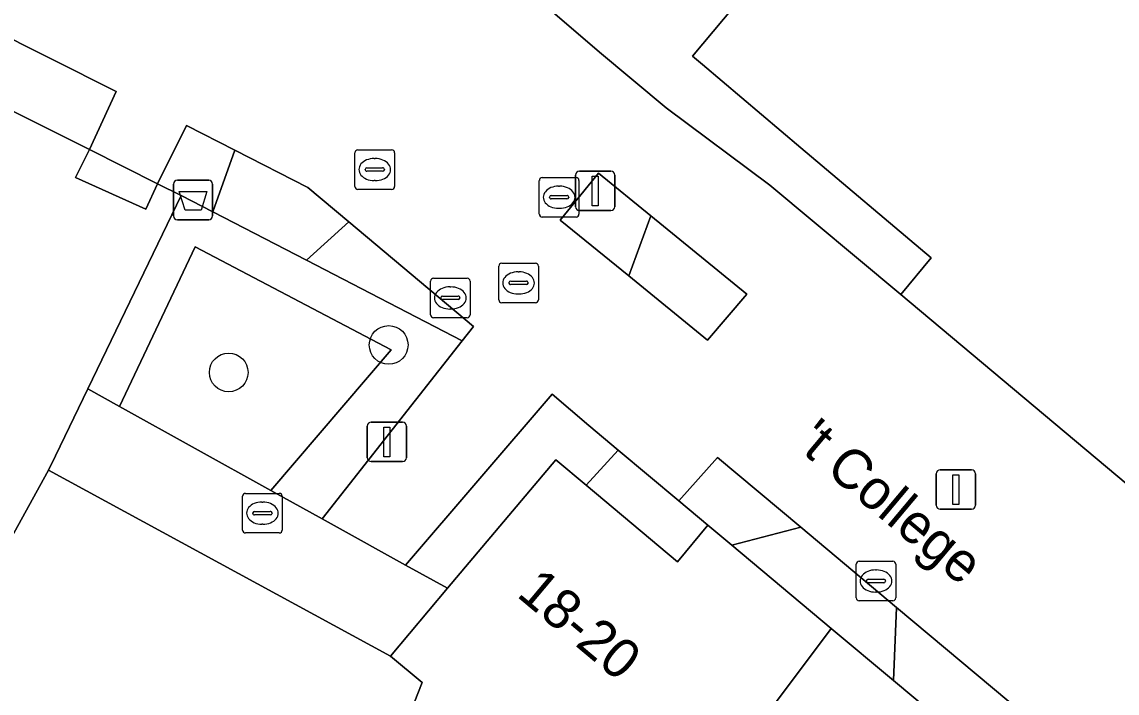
# Model space of a CAD drawing. Extents: x 161087 to 161926, y 382572 to 383873.
# Drawn here: x 161628.32 to 161655.99, y 383047 to 383063.97 of the extents above; entities that cross this region are included whole.
import ezdxf

# ---------------------------------------------------------------- set-up
doc = ezdxf.new("R2010")
doc.units = 0
for name, color, linetype in [('IMGEO_Afvalbak', 7, 'Continuous'), ('IMGEO_Boom', 7, 'Continuous'), ('IMGEO_Brandkraan', 7, 'Continuous'), ('IMGEO_Erf', 7, 'Continuous'), ('IMGEO_Groenvoorziening', 7, 'Continuous'), ('IMGEO_Hek', 7, 'Continuous'), ('IMGEO_Kolk', 7, 'Continuous'), ('IMGEO_Lichtmast', 7, 'Continuous'), ('IMGEO_Muur', 7, 'Continuous'), ('IMGEO_Openbare_ruimte_label', 7, 'Continuous'), ('IMGEO_Pand', 7, 'Continuous'), ('IMGEO_Pand_nummerreeks', 7, 'Continuous'), ('IMGEO_Rioolput', 7, 'Continuous'), ('IMGEO_Voetgangersgebied_open', 7, 'Continuous'), ('IMGEO_Voetpad_open', 7, 'Continuous')]:
    doc.layers.add(name, color=color, linetype=linetype)

msp = doc.modelspace()

# ---------------------------------------------------------------- linework, layer by layer
at = {"layer": 'IMGEO_Afvalbak'}
for p, q in [((161632.247, 383059.967), (161633.037, 383059.967)), ((161633.037, 383059.967), (161632.247, 383059.967)), ((161632.147, 383059.067), (161632.147, 383059.867)), ((161632.147, 383059.867), (161632.147, 383059.067)), ((161633.137, 383059.867), (161633.137, 383059.067)), ((161633.137, 383059.067), (161633.137, 383059.867)), ((161633.037, 383058.967), (161632.247, 383058.967)), ((161632.247, 383058.967), (161633.037, 383058.967))]:
    msp.add_line(p, q, dxfattribs=at)
msp.add_lwpolyline([(161632.29, 383059.681), (161632.994, 383059.681), (161632.845, 383059.211), (161632.439, 383059.211), (161632.29, 383059.681)], dxfattribs=at)
for centre, start, end in [((161632.247, 383059.867), 90, 180), ((161632.247, 383059.867), 90, 180), ((161633.037, 383059.867), 0, 90), ((161633.037, 383059.867), 360, 90), ((161632.247, 383059.067), 180, 270), ((161632.247, 383059.067), 180, 270), ((161633.037, 383059.067), 270, 0), ((161633.037, 383059.067), 270, 0)]:
    msp.add_arc(centre, 0.1, start, end, dxfattribs=at)
at = {"layer": 'IMGEO_Boom'}
for centre in [(161637.585, 383055.801), (161633.543, 383055.107)]:
    msp.add_circle(centre, 0.489, dxfattribs=at)
at = {"layer": 'IMGEO_Brandkraan'}
for p, q in [((161638.642, 383056.564), (161638.642, 383057.416)), ((161638.717, 383057.49), (161639.569, 383057.49)), ((161639.643, 383057.416), (161639.643, 383056.564)), ((161639.13, 383057.27), (161639.155, 383057.27)), ((161638.901, 383056.984), (161638.901, 383056.996)), ((161639.339, 383056.947), (161638.941, 383056.947)), ((161638.944, 383057.033), (161639.342, 383057.033)), ((161639.385, 383056.996), (161639.385, 383056.984)), ((161639.153, 383056.71), (161639.128, 383056.71)), ((161639.569, 383056.49), (161638.717, 383056.49))]:
    msp.add_line(p, q, dxfattribs=at)
for points in [[(161638.642, 383056.564), (161638.642, 383057.416)], [(161638.717, 383057.49), (161639.569, 383057.49)], [(161639.643, 383057.416), (161639.643, 383056.564)], [(161639.569, 383056.49), (161638.717, 383056.49)]]:
    msp.add_lwpolyline(points, dxfattribs=at)
for centre, radius, start, end in [((161638.719, 383057.414), 0.0765, 91.552, 178.448), ((161638.719, 383057.414), 0.0765, 91.552, 178.448), ((161639.567, 383057.414), 0.0765, 1.552, 88.448), ((161639.567, 383057.414), 0.0765, 1.552, 88.448), ((161638.941, 383056.993), 0.0403, 85.8775, 175.7526), ((161638.938, 383056.983), 0.0366, 178.938, 274.7102), ((161639.342, 383056.99), 0.043, 264.8664, 352.4533), ((161639.346, 383056.995), 0.0386, 1.7309, 96.639), ((161638.719, 383056.566), 0.0765, 181.552, 268.448), ((161638.719, 383056.566), 0.0765, 181.552, 268.448), ((161639.567, 383056.566), 0.0765, 271.552, 358.448), ((161639.567, 383056.566), 0.0765, 271.552, 358.448)]:
    msp.add_arc(centre, radius, start, end, dxfattribs=at)
for centre, major_axis, ratio, start_param, end_param in [((161639.129, 383056.99), (-0.387, 0.002), 0.722429, 4.712389, 7.853982), ((161639.154, 383056.99), (-0.39, 0.002), 0.717154, 1.570796, 4.712389)]:
    msp.add_ellipse(centre, major_axis=major_axis, ratio=ratio, start_param=start_param, end_param=end_param, dxfattribs=at)
at = {"layer": 'IMGEO_Erf'}
msp.add_lwpolyline([(161626.874, 383076.894), (161630.169, 383074.145), (161642.912, 383063.202), (161644.599, 383061.795), (161647.219, 383059.841), (161650.522, 383057.078), (161651.288, 383058.001), (161648.001, 383060.784), (161645.515, 383062.89), (161645.259, 383063.107), (161657.804, 383078.087), (161659.083, 383079.614), (161657.133, 383081.268), (161656.543, 383080.605), (161654.896, 383082.004), (161655.443, 383082.691)], dxfattribs=at)
msp.add_lwpolyline([(161643.385, 383053.144), (161642.572, 383052.255), (161644.881, 383050.32), (161645.647, 383051.242), (161644.916, 383051.857)], close=True, dxfattribs=at)
at = {"layer": 'IMGEO_Groenvoorziening'}
for points in [[(161627.387, 383063.87), (161627.336, 383062.087), (161630.023, 383060.744), (161630.698, 383062.213)], [(161633.699, 383060.727), (161632.477, 383061.354), (161631.744, 383059.874), (161632.341, 383059.579), (161633.144, 383059.164)], [(161635.541, 383059.782), (161633.699, 383060.727), (161633.144, 383059.164), (161635.505, 383057.945), (161636.576, 383058.913)], [(161644.208, 383059.066), (161642.884, 383060.143), (161641.918, 383058.956), (161643.649, 383057.547)], [(161633.144, 383059.164), (161632.341, 383059.579), (161629.984, 383054.694), (161630.787, 383054.248), (161632.698, 383058.285), (161637.651, 383055.679), (161634.608, 383052.126), (161635.904, 383051.407), (161639.445, 383055.909), (161635.505, 383057.945)], [(161636.576, 383058.913), (161635.505, 383057.945), (161639.445, 383055.909), (161639.727, 383056.268)], [(161644.208, 383059.066), (161643.649, 383057.547), (161645.639, 383055.927), (161646.636, 383057.089)], [(161637.651, 383055.679), (161632.698, 383058.285), (161630.787, 383054.248), (161634.608, 383052.126)], [(161642.645, 383053.767), (161641.718, 383054.558), (161638.014, 383050.236), (161639.071, 383049.649), (161641.807, 383052.897), (161642.572, 383052.255), (161643.385, 383053.144)], [(161645.895, 383052.957), (161644.916, 383051.857), (161645.647, 383051.242), (161646.252, 383050.736), (161647.999, 383051.193)], [(161650.417, 383049.167), (161647.999, 383051.193), (161646.252, 383050.736), (161648.762, 383048.635), (161650.336, 383047.318)], [(161650.417, 383049.167), (161650.336, 383047.318), (161651.877, 383046.027), (161652.526, 383045.479), (161653.667, 383046.442)]]:
    msp.add_lwpolyline(points, close=True, dxfattribs=at)
at = {"layer": 'IMGEO_Hek'}
msp.add_lwpolyline([(161639.071, 383049.649), (161638.014, 383050.236), (161636.206, 383051.239)], dxfattribs=at)
at = {"layer": 'IMGEO_Kolk'}
for p, q in [((161640.366, 383056.944), (161640.366, 383057.796)), ((161640.441, 383057.87), (161641.293, 383057.87)), ((161641.367, 383057.796), (161641.367, 383056.944)), ((161640.854, 383057.65), (161640.879, 383057.65)), ((161640.625, 383057.364), (161640.625, 383057.376)), ((161641.063, 383057.327), (161640.665, 383057.327)), ((161640.668, 383057.413), (161641.066, 383057.413)), ((161641.109, 383057.376), (161641.109, 383057.364)), ((161641.293, 383056.87), (161640.441, 383056.87)), ((161640.877, 383057.09), (161640.852, 383057.09)), ((161633.894, 383051.123), (161633.894, 383051.975)), ((161633.969, 383052.049), (161634.821, 383052.049)), ((161634.895, 383051.975), (161634.895, 383051.123)), ((161634.382, 383051.829), (161634.407, 383051.829)), ((161634.153, 383051.543), (161634.153, 383051.555)), ((161634.591, 383051.506), (161634.193, 383051.506)), ((161634.196, 383051.592), (161634.594, 383051.592)), ((161634.637, 383051.555), (161634.637, 383051.543)), ((161634.405, 383051.269), (161634.38, 383051.269)), ((161634.821, 383051.049), (161633.969, 383051.049)), ((161649.397, 383049.407), (161649.397, 383050.259)), ((161649.472, 383050.333), (161650.324, 383050.333)), ((161650.398, 383050.259), (161650.398, 383049.407)), ((161649.885, 383050.113), (161649.91, 383050.113)), ((161649.656, 383049.827), (161649.656, 383049.839)), ((161650.094, 383049.79), (161649.696, 383049.79)), ((161649.699, 383049.876), (161650.097, 383049.876)), ((161650.14, 383049.839), (161650.14, 383049.827)), ((161649.908, 383049.553), (161649.883, 383049.553)), ((161650.324, 383049.333), (161649.472, 383049.333))]:
    msp.add_line(p, q, dxfattribs=at)
for points in [[(161640.366, 383056.944), (161640.366, 383057.796)], [(161640.441, 383057.87), (161641.293, 383057.87)], [(161641.367, 383057.796), (161641.367, 383056.944)], [(161641.293, 383056.87), (161640.441, 383056.87)], [(161633.894, 383051.123), (161633.894, 383051.975)], [(161633.969, 383052.049), (161634.821, 383052.049)], [(161634.895, 383051.975), (161634.895, 383051.123)], [(161634.821, 383051.049), (161633.969, 383051.049)], [(161649.397, 383049.407), (161649.397, 383050.259)], [(161649.472, 383050.333), (161650.324, 383050.333)], [(161650.398, 383050.259), (161650.398, 383049.407)], [(161650.324, 383049.333), (161649.472, 383049.333)]]:
    msp.add_lwpolyline(points, dxfattribs=at)
for centre, radius, start, end in [((161640.443, 383057.794), 0.0765, 91.552, 178.448), ((161640.443, 383057.794), 0.0765, 91.552, 178.448), ((161641.291, 383057.794), 0.0765, 1.552, 88.448), ((161641.291, 383057.794), 0.0765, 1.552, 88.448), ((161640.665, 383057.373), 0.0403, 85.8775, 175.7526), ((161640.662, 383057.363), 0.0366, 178.938, 274.7102), ((161641.066, 383057.37), 0.043, 264.8664, 352.4533), ((161641.07, 383057.375), 0.0386, 1.7309, 96.639), ((161640.443, 383056.946), 0.0765, 181.552, 268.448), ((161640.443, 383056.946), 0.0765, 181.552, 268.448), ((161641.291, 383056.946), 0.0765, 271.552, 358.448), ((161641.291, 383056.946), 0.0765, 271.552, 358.448), ((161633.971, 383051.973), 0.0765, 91.552, 178.448), ((161633.971, 383051.973), 0.0765, 91.552, 178.448), ((161634.819, 383051.973), 0.0765, 1.552, 88.448), ((161634.819, 383051.973), 0.0765, 1.552, 88.448), ((161634.193, 383051.552), 0.0403, 85.8775, 175.7526), ((161634.19, 383051.542), 0.0366, 178.938, 274.7102), ((161634.594, 383051.549), 0.043, 264.8664, 352.4533), ((161634.598, 383051.554), 0.0386, 1.7309, 96.639), ((161633.971, 383051.125), 0.0765, 181.552, 268.448), ((161633.971, 383051.125), 0.0765, 181.552, 268.448), ((161634.819, 383051.125), 0.0765, 271.552, 358.448), ((161634.819, 383051.125), 0.0765, 271.552, 358.448), ((161649.474, 383050.257), 0.0765, 91.552, 178.448), ((161649.474, 383050.257), 0.0765, 91.552, 178.448), ((161650.322, 383050.257), 0.0765, 1.552, 88.448), ((161650.322, 383050.257), 0.0765, 1.552, 88.448), ((161649.696, 383049.836), 0.0403, 85.8775, 175.7526), ((161649.693, 383049.826), 0.0366, 178.938, 274.7102), ((161650.097, 383049.833), 0.043, 264.8664, 352.4533), ((161650.101, 383049.838), 0.0386, 1.7309, 96.639), ((161649.474, 383049.409), 0.0765, 181.552, 268.448), ((161649.474, 383049.409), 0.0765, 181.552, 268.448), ((161650.322, 383049.409), 0.0765, 271.552, 358.448), ((161650.322, 383049.409), 0.0765, 271.552, 358.448)]:
    msp.add_arc(centre, radius, start, end, dxfattribs=at)
for centre, major_axis, ratio, start_param, end_param in [((161640.853, 383057.37), (-0.387, 0.002), 0.722429, 4.712389, 7.853982), ((161640.878, 383057.37), (-0.39, 0.002), 0.717154, 1.570796, 4.712389), ((161634.381, 383051.549), (-0.387, 0.002), 0.722429, 4.712389, 7.853982), ((161634.406, 383051.549), (-0.39, 0.002), 0.717154, 1.570796, 4.712389), ((161649.884, 383049.833), (-0.387, 0.002), 0.722429, 4.712389, 7.853982), ((161649.909, 383049.833), (-0.39, 0.002), 0.717154, 1.570796, 4.712389)]:
    msp.add_ellipse(centre, major_axis=major_axis, ratio=ratio, start_param=start_param, end_param=end_param, dxfattribs=at)
at = {"layer": 'IMGEO_Lichtmast'}
for p, q in [((161642.407, 383060.198), (161643.197, 383060.198)), ((161643.197, 383060.198), (161642.407, 383060.198)), ((161642.307, 383059.298), (161642.307, 383060.098)), ((161642.307, 383060.098), (161642.307, 383059.298)), ((161643.297, 383060.098), (161643.297, 383059.298)), ((161643.297, 383059.298), (161643.297, 383060.098)), ((161643.197, 383059.198), (161642.407, 383059.198)), ((161642.407, 383059.198), (161643.197, 383059.198)), ((161637.144, 383053.852), (161637.934, 383053.852)), ((161637.934, 383053.852), (161637.144, 383053.852)), ((161637.044, 383052.952), (161637.044, 383053.752)), ((161637.044, 383053.752), (161637.044, 383052.952)), ((161638.034, 383053.752), (161638.034, 383052.952)), ((161638.034, 383052.952), (161638.034, 383053.752)), ((161637.934, 383052.852), (161637.144, 383052.852)), ((161637.144, 383052.852), (161637.934, 383052.852)), ((161651.42, 383051.747), (161651.42, 383052.547)), ((161651.42, 383052.547), (161651.42, 383051.747)), ((161651.52, 383052.647), (161652.31, 383052.647)), ((161652.31, 383052.647), (161651.52, 383052.647)), ((161652.41, 383052.547), (161652.41, 383051.747)), ((161652.41, 383051.747), (161652.41, 383052.547)), ((161652.31, 383051.647), (161651.52, 383051.647)), ((161651.52, 383051.647), (161652.31, 383051.647))]:
    msp.add_line(p, q, dxfattribs=at)
for points in [[(161642.727, 383060.073), (161642.877, 383060.073), (161642.877, 383059.323), (161642.727, 383059.323), (161642.727, 383060.073)], [(161637.464, 383053.727), (161637.614, 383053.727), (161637.614, 383052.977), (161637.464, 383052.977), (161637.464, 383053.727)], [(161651.84, 383052.522), (161651.99, 383052.522), (161651.99, 383051.772), (161651.84, 383051.772), (161651.84, 383052.522)]]:
    msp.add_lwpolyline(points, dxfattribs=at)
for centre, start, end in [((161642.407, 383060.098), 90, 180), ((161642.407, 383060.098), 90, 180), ((161643.197, 383060.098), 0, 90), ((161643.197, 383060.098), 360, 90), ((161642.407, 383059.298), 180, 270), ((161642.407, 383059.298), 180, 270), ((161643.197, 383059.298), 270, 0), ((161643.197, 383059.298), 270, 0), ((161637.144, 383053.752), 90, 180), ((161637.144, 383053.752), 90, 180), ((161637.934, 383053.752), 0, 90), ((161637.934, 383053.752), 360, 90), ((161637.144, 383052.952), 180, 270), ((161637.144, 383052.952), 180, 270), ((161637.934, 383052.952), 270, 0), ((161637.934, 383052.952), 270, 0), ((161651.52, 383052.547), 90, 180), ((161651.52, 383052.547), 90, 180), ((161652.31, 383052.547), 0, 90), ((161652.31, 383052.547), 360, 90), ((161651.52, 383051.747), 180, 270), ((161651.52, 383051.747), 180, 270), ((161652.31, 383051.747), 270, 0), ((161652.31, 383051.747), 270, 0)]:
    msp.add_arc(centre, 0.1, start, end, dxfattribs=at)
at = {"layer": 'IMGEO_Muur'}
for points in [[(161630.787, 383054.248), (161629.984, 383054.694)], [(161634.608, 383052.126), (161630.787, 383054.248)], [(161635.904, 383051.407), (161634.608, 383052.126)], [(161636.206, 383051.239), (161635.904, 383051.407)]]:
    msp.add_lwpolyline(points, dxfattribs=at)
at = {"layer": 'IMGEO_Pand'}
msp.add_lwpolyline([(161655.443, 383082.691), (161654.896, 383082.004), (161656.543, 383080.605), (161657.133, 383081.268), (161659.083, 383079.614), (161657.804, 383078.087), (161645.259, 383063.107), (161645.515, 383062.89), (161648.001, 383060.784), (161651.288, 383058.001), (161650.522, 383057.078), (161656.74, 383051.863), (161657.514, 383052.778), (161660.811, 383050.012), (161665.917, 383045.728), (161669.225, 383042.953), (161668.448, 383042.041), (161674.666, 383036.822), (161675.437, 383037.741), (161678.746, 383034.975), (161680.477, 383033.528), (161683.226, 383031.231)], dxfattribs=at)
for points in [[(161632.341, 383059.579), (161631.744, 383059.874), (161631.449, 383059.234), (161629.67, 383060.037), (161630.023, 383060.744), (161627.336, 383062.087), (161625.419, 383063.045), (161620.802, 383053.841), (161627.738, 383050.367), (161628.99, 383052.635), (161629.164, 383052.996), (161629.984, 383054.694)], [(161648.762, 383048.635), (161646.252, 383050.736), (161645.647, 383051.242), (161644.881, 383050.32), (161642.572, 383052.255), (161641.807, 383052.897), (161639.071, 383049.649), (161637.629, 383047.936), (161638.43, 383047.264), (161637.551, 383045.021), (161643.003, 383040.94)], [(161633.206, 383038.687), (161633.754, 383038.504), (161637.551, 383045.021), (161638.43, 383047.264), (161637.629, 383047.936), (161628.99, 383052.635), (161627.738, 383050.367), (161624.511, 383044.337), (161624.301, 383043.944), (161619.42, 383035.148), (161613.929, 383024.447), (161614.239, 383024.318), (161619.093, 383022.131), (161619.424, 383021.951), (161622.486, 383020.608), (161622.994, 383020.386), (161622.963, 383020.328), (161622.995, 383020.312), (161629.987, 383034.224), (161630.584, 383033.897)], [(161654.686, 383042.107), (161651.12, 383045.099), (161651.877, 383046.027), (161650.336, 383047.318), (161648.762, 383048.635), (161643.003, 383040.94), (161652.326, 383033.961), (161656.982, 383040.181)]]:
    msp.add_lwpolyline(points, close=True, dxfattribs=at)
at = {"layer": 'IMGEO_Rioolput'}
for p, q in [((161636.808, 383060.736), (161637.66, 383060.736)), ((161636.733, 383059.81), (161636.733, 383060.662)), ((161637.221, 383060.516), (161637.246, 383060.516)), ((161637.734, 383060.662), (161637.734, 383059.81)), ((161636.992, 383060.23), (161636.992, 383060.242)), ((161637.43, 383060.193), (161637.032, 383060.193)), ((161637.035, 383060.279), (161637.433, 383060.279)), ((161637.476, 383060.242), (161637.476, 383060.23)), ((161637.244, 383059.956), (161637.219, 383059.956)), ((161641.391, 383059.11), (161641.391, 383059.962)), ((161641.466, 383060.036), (161642.318, 383060.036)), ((161642.392, 383059.962), (161642.392, 383059.11)), ((161637.66, 383059.736), (161636.808, 383059.736)), ((161641.879, 383059.816), (161641.904, 383059.816)), ((161641.65, 383059.53), (161641.65, 383059.542)), ((161642.088, 383059.493), (161641.69, 383059.493)), ((161641.693, 383059.579), (161642.091, 383059.579)), ((161642.134, 383059.542), (161642.134, 383059.53)), ((161641.902, 383059.256), (161641.877, 383059.256)), ((161642.318, 383059.036), (161641.466, 383059.036))]:
    msp.add_line(p, q, dxfattribs=at)
for points in [[(161636.808, 383060.736), (161637.66, 383060.736)], [(161636.733, 383059.81), (161636.733, 383060.662)], [(161637.734, 383060.662), (161637.734, 383059.81)], [(161641.391, 383059.11), (161641.391, 383059.962)], [(161641.466, 383060.036), (161642.318, 383060.036)], [(161642.392, 383059.962), (161642.392, 383059.11)], [(161637.66, 383059.736), (161636.808, 383059.736)], [(161642.318, 383059.036), (161641.466, 383059.036)]]:
    msp.add_lwpolyline(points, dxfattribs=at)
for centre, radius, start, end in [((161636.81, 383060.66), 0.0765, 91.552, 178.448), ((161636.81, 383060.66), 0.0765, 91.552, 178.448), ((161637.658, 383060.66), 0.0765, 1.552, 88.448), ((161637.658, 383060.66), 0.0765, 1.552, 88.448), ((161637.032, 383060.239), 0.0403, 85.8775, 175.7526), ((161637.029, 383060.229), 0.0366, 178.938, 274.7102), ((161637.433, 383060.236), 0.043, 264.8664, 352.4533), ((161637.437, 383060.241), 0.0386, 1.7309, 96.639), ((161641.468, 383059.96), 0.0765, 91.552, 178.448), ((161641.468, 383059.96), 0.0765, 91.552, 178.448), ((161642.316, 383059.96), 0.0765, 1.552, 88.448), ((161642.316, 383059.96), 0.0765, 1.552, 88.448), ((161636.81, 383059.812), 0.0765, 181.552, 268.448), ((161636.81, 383059.812), 0.0765, 181.552, 268.448), ((161637.658, 383059.812), 0.0765, 271.552, 358.448), ((161637.658, 383059.812), 0.0765, 271.552, 358.448), ((161641.69, 383059.539), 0.0403, 85.8775, 175.7526), ((161641.687, 383059.529), 0.0366, 178.938, 274.7102), ((161642.091, 383059.536), 0.043, 264.8664, 352.4533), ((161642.095, 383059.541), 0.0386, 1.7309, 96.639), ((161641.468, 383059.112), 0.0765, 181.552, 268.448), ((161641.468, 383059.112), 0.0765, 181.552, 268.448), ((161642.316, 383059.112), 0.0765, 271.552, 358.448), ((161642.316, 383059.112), 0.0765, 271.552, 358.448)]:
    msp.add_arc(centre, radius, start, end, dxfattribs=at)
for centre, major_axis, ratio, start_param, end_param in [((161637.22, 383060.236), (-0.387, 0.002), 0.722429, 4.712389, 7.853982), ((161637.245, 383060.236), (-0.39, 0.002), 0.717154, 1.570796, 4.712389), ((161641.878, 383059.536), (-0.387, 0.002), 0.722429, 4.712389, 7.853982), ((161641.903, 383059.536), (-0.39, 0.002), 0.717154, 1.570796, 4.712389)]:
    msp.add_ellipse(centre, major_axis=major_axis, ratio=ratio, start_param=start_param, end_param=end_param, dxfattribs=at)
at = {"layer": 'IMGEO_Voetgangersgebied_open'}
for points in [[(161665.152, 383044.806), (161663.76, 383045.97), (161663.594, 383045.8), (161661.562, 383047.434), (161661.762, 383047.64), (161660.038, 383049.081), (161656.74, 383051.863), (161650.522, 383057.078), (161647.219, 383059.841), (161644.599, 383061.795), (161642.912, 383063.202), (161630.169, 383074.145), (161626.874, 383076.894), (161620.641, 383082.122), (161617.34, 383084.883), (161612.219, 383089.167), (161608.907, 383091.955), (161607.917, 383090.806), (161603.73, 383094.34), (161608.936, 383104.446), (161620.147, 383126.276), (161621.222, 383125.735), (161624.796, 383132.689)], [(161627.387, 383063.87), (161630.698, 383062.213), (161630.023, 383060.744), (161631.744, 383059.874), (161632.477, 383061.354), (161633.699, 383060.727), (161635.541, 383059.782), (161636.576, 383058.913), (161639.727, 383056.268), (161639.445, 383055.909), (161635.904, 383051.407), (161636.206, 383051.239), (161638.014, 383050.236), (161641.718, 383054.558), (161642.645, 383053.767), (161643.385, 383053.144), (161644.916, 383051.857), (161645.895, 383052.957), (161647.999, 383051.193), (161650.417, 383049.167), (161653.667, 383046.442)]]:
    msp.add_lwpolyline(points, dxfattribs=at)
for points in [[(161630.023, 383060.744), (161629.67, 383060.037), (161631.449, 383059.234), (161631.744, 383059.874)], [(161641.918, 383058.956), (161642.884, 383060.143), (161644.208, 383059.066), (161646.636, 383057.089), (161645.639, 383055.927), (161643.649, 383057.547)]]:
    msp.add_lwpolyline(points, close=True, dxfattribs=at)
at = {"layer": 'IMGEO_Voetpad_open'}
msp.add_lwpolyline([(161634.608, 383052.126), (161630.787, 383054.248), (161629.984, 383054.694), (161629.164, 383052.996), (161628.99, 383052.635), (161637.629, 383047.936), (161639.071, 383049.649), (161638.014, 383050.236), (161636.206, 383051.239), (161635.904, 383051.407)], close=True, dxfattribs=at)

# ---------------------------------------------------------------- texts
at = {"layer": 'IMGEO_Openbare_ruimte_label'}
msp.add_text("'t College", height=1, rotation=319.989, dxfattribs=at).set_placement((161647.825, 383053.246))
msp.add_text("'t College", height=1, rotation=319.989, dxfattribs=at).set_placement((161647.825, 383053.246))
at = {"layer": 'IMGEO_Pand_nummerreeks'}
msp.add_text('18-20', height=1, rotation=319.9617, dxfattribs=at).set_placement((161640.79, 383049.464))

doc.saveas('drawing.dxf')
